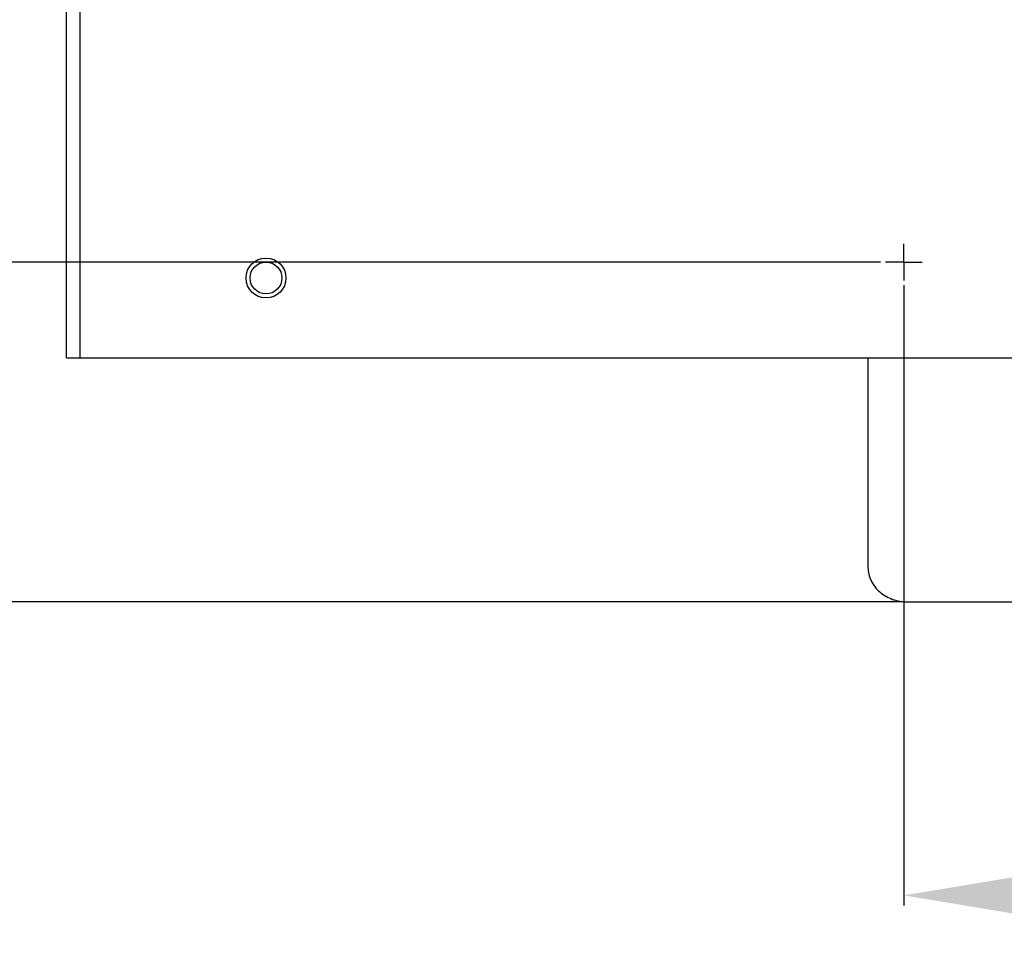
# Model space of a CAD drawing. Header units: millimetres. Extents: x 1117 to 38156, y -1945 to 7303.
# Tile 588 of 656: x 22677 to 22801, y 891 to 1007. Entities that reach past the tile are written whole.
import ezdxf

# ---------------------------------------------------------------- set-up
doc = ezdxf.new("R2010")
doc.units = ezdxf.units.MM
doc.styles.get("Standard").update_dxf_attribs({"font": 'arial.ttf'})
doc.dimstyles.new('ISO-25', dxfattribs={"dimtxt": 2.5, "dimasz": 2.5, "dimexe": 1.25, "dimexo": 0.625, "dimtad": 1, "dimtxsty": 'Standard', "dimcen": 2.5, "dimadec": 0, "dimazin": 0, "dimtfac": 1, "dimtmove": 0, "dimatfit": 3, "dimfxl": 0, "dimarcsym": 0})

# ---------------------------------------------------------------- blocks, each defined once
blk = doc.blocks.new('*D53')
at = {"color": 0, "linetype": 'Continuous', "lineweight": -2}
for p, q in [((22686.03, 2074.61), (22492.21, 2074.61)), ((22493.46, 2054.61), (22493.46, 953.97)), ((22787.83, 933.97), (22492.21, 933.97))]:
    blk.add_line(p, q, dxfattribs=at)
at = {"color": 0, "linetype": 'Continuous'}
for points in [[(22490.12, 2054.61), (22496.79, 2054.61), (22493.46, 2074.61)], [(22490.12, 953.97), (22496.79, 953.97), (22493.46, 933.97)]]:
    blk.add_solid(points, dxfattribs=at)
at = {"layer": 'Defpoints', "color": 0, "linetype": 'Continuous'}
for p in [(22686.66, 2074.61), (22493.46, 933.97), (22788.46, 933.97)]:
    blk.add_point(p, dxfattribs=at)
at = {"color": 0, "linetype": 'Continuous', "insert": (22467.3, 1495.53), "char_height": 25, "width": 19.6, "attachment_point": 2, "rotation": 90}
blk.add_mtext('1140', dxfattribs=at)
blk = doc.blocks.new('*D54')
at = {"color": 0, "linetype": 'Continuous', "lineweight": -2}
for p, q in [((22787.96, 973.69), (22787.96, 895.91)), ((22917.96, 973.69), (22917.96, 895.91)), ((22807.96, 897.16), (22897.96, 897.16))]:
    blk.add_line(p, q, dxfattribs=at)
at = {"color": 0, "linetype": 'Continuous'}
for points in [[(22807.96, 900.49), (22807.96, 893.83), (22787.96, 897.16)], [(22897.96, 900.49), (22897.96, 893.83), (22917.96, 897.16)]]:
    blk.add_solid(points, dxfattribs=at)
at = {"layer": 'Defpoints', "color": 0, "linetype": 'Continuous'}
for p in [(22787.96, 974.31), (22917.96, 974.31), (22917.96, 897.16)]:
    blk.add_point(p, dxfattribs=at)
at = {"color": 0, "linetype": 'Continuous', "insert": (22848.76, 923.33), "char_height": 25, "width": 8.4, "attachment_point": 2}
blk.add_mtext('130', dxfattribs=at)
blk = doc.blocks.new('*D57')
at = {"color": 0, "linetype": 'Continuous', "lineweight": -2}
for p, q in [((22752.33, 2061.61), (22589.99, 2061.61)), ((22591.24, 996.61), (22591.24, 2041.61)), ((22785.04, 976.61), (22589.99, 976.61))]:
    blk.add_line(p, q, dxfattribs=at)
at = {"color": 0, "linetype": 'Continuous'}
for points in [[(22587.91, 2041.61), (22594.57, 2041.61), (22591.24, 2061.61)], [(22587.91, 996.61), (22594.57, 996.61), (22591.24, 976.61)]]:
    blk.add_solid(points, dxfattribs=at)
at = {"layer": 'Defpoints', "color": 0, "linetype": 'Continuous'}
for p in [(22591.24, 2061.61), (22752.96, 2061.61), (22785.66, 976.61)]:
    blk.add_point(p, dxfattribs=at)
at = {"color": 0, "linetype": 'Continuous', "insert": (22565.09, 1514.1), "char_height": 25, "width": 11.2, "attachment_point": 2, "rotation": 90}
blk.add_mtext('1085', dxfattribs=at)

msp = doc.modelspace()

# ---------------------------------------------------------------- linework, layer by layer
at = {"linetype": 'Continuous'}
for p, q in [((22682.958, 964.608), (22682.958, 2026.608)), ((22684.658, 964.608), (22684.658, 2026.608)), ((22787.958, 976.608), (22787.958, 978.903)), ((22787.958, 976.608), (22785.664, 976.608)), ((22787.958, 976.608), (22790.253, 976.608)), ((22787.958, 976.608), (22787.958, 974.313)), ((22682.958, 964.608), (23022.958, 964.608)), ((22783.458, 964.608), (22783.458, 938.297)), ((22788.458, 933.967), (22898.458, 933.967))]:
    msp.add_line(p, q, dxfattribs=at)
for radius in [2.5, 2]:
    msp.add_circle((22707.958, 974.608), radius, dxfattribs=at)
msp.add_open_spline([(22783.458, 938.297), (22783.458, 938.014), (22783.524, 937.441), (22783.813, 936.621), (22784.282, 935.866), (22785.128, 934.978), (22786.529, 934.182), (22787.811, 933.967), (22788.458, 933.967)], degree=3, knots=[0, 0, 0, 0, 0.116292, 0.2340444, 0.3543772, 0.4780383, 0.7343967, 1, 1, 1, 1], dxfattribs=at)

# ---------------------------------------------------------------- dimensions: what is measured, and where the dimension line sits
dim = msp.add_linear_dim(base=(22493.456, 933.967), p1=(22686.658, 2074.608), p2=(22788.458, 933.967), angle=270, text='1140', dimstyle='ISO-25', override={"dimtxt": 25, "dimasz": 20, "dimdsep": 46}, dxfattribs=at)
dim.commit()
dim.dimension.update_dxf_attribs({"geometry": '*D53', "text_midpoint": (22493.456, 1495.526), "dimtype": 160})
dim = msp.add_linear_dim(base=(22591.239, 2061.608), p1=(22785.664, 976.608), p2=(22752.958, 2061.608), angle=90, dimstyle='ISO-25', override={"dimtxt": 25, "dimasz": 20, "dimdsep": 46}, dxfattribs=at)
dim.commit()
dim.dimension.update_dxf_attribs({"geometry": '*D57', "text_midpoint": (22591.239, 1514.102), "dimtype": 160})
dim = msp.add_linear_dim(base=(22917.958, 897.159), p1=(22787.958, 974.313), p2=(22917.958, 974.313), dimstyle='ISO-25', override={"dimtxt": 25, "dimasz": 20, "dimdsep": 46}, dxfattribs=at)
dim.commit()
dim.dimension.update_dxf_attribs({"geometry": '*D54', "text_midpoint": (22848.758, 897.159), "dimtype": 160})

doc.saveas('drawing.dxf')
